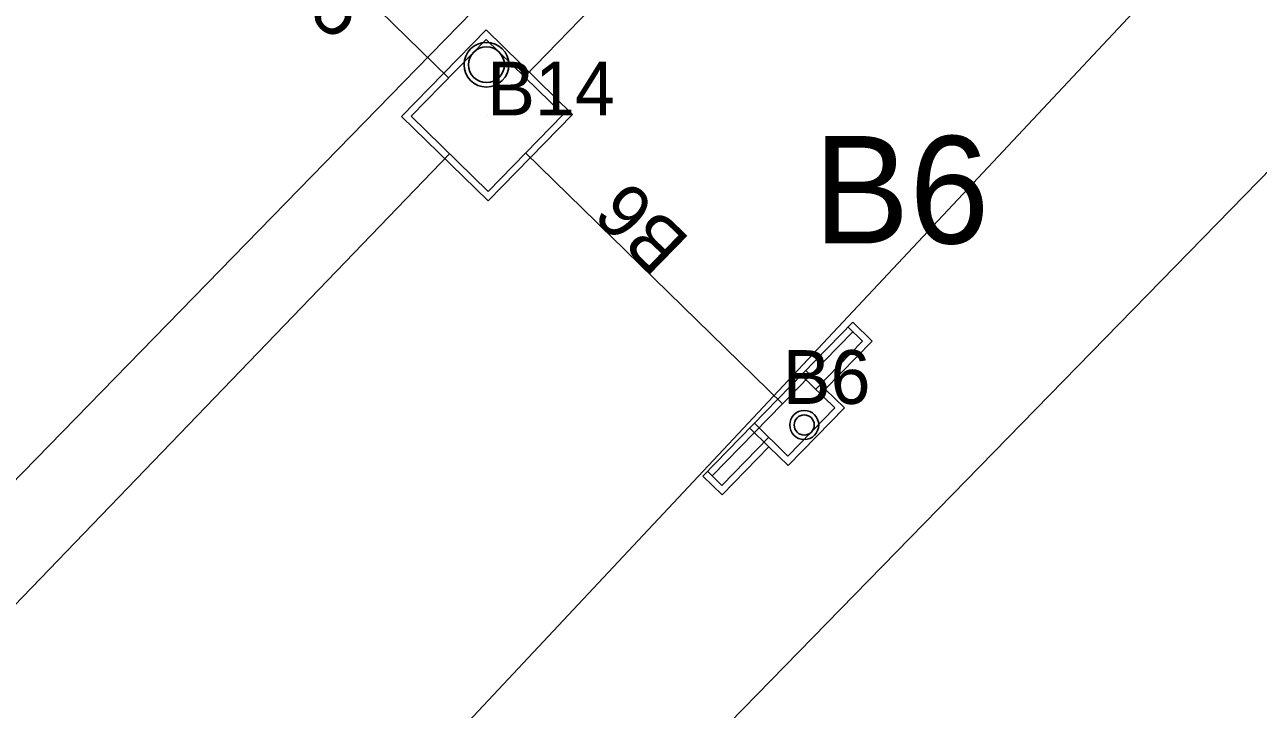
# Model space of a CAD drawing. Extents: x 2253035 to 2279930, y 13774972 to 13793443.
# Drawn here: x 2255491.6 to 2255583.4, y 13791353.4 to 13791404.4 of the extents above; entities that cross this region are included whole.
import ezdxf

# ---------------------------------------------------------------- set-up
doc = ezdxf.new("R2010")
doc.units = 0
for name, color, linetype in [('E_Utility_ATT_Fiber', 7, 'Continuous'), ('E_Utility_ATT_Xbox', 7, 'Continuous'), ('E_Utility_Fiber Optic_Fiber Optic Cable_FOC', 7, 'Continuous'), ('E_Utility_Gas_Gas Line_GL_Description', 7, 'Continuous'), ('E_Utility_Gas_Gas Line_GL_Elevation', 7, 'Continuous'), ('E_Utility_Water_Water Valve_WV_Elevation', 7, 'Continuous')]:
    doc.layers.add(name, color=color, linetype=linetype)

msp = doc.modelspace()

# ---------------------------------------------------------------- linework, layer by layer
at = {"layer": 'E_Utility_ATT_Fiber'}
for p, q in [((2255431.074, 13791236.786), (2255713.025, 13791525.445)), ((2255520.764, 13791401.155), (2255536.936, 13791417.73)), ((2255536.936, 13791417.73), (2255520.765, 13791401.154)), ((2255400.013, 13791277.404), (2255520.764, 13791401.155)), ((2255520.765, 13791401.154), (2255400.013, 13791277.404))]:
    msp.add_line(p, q, dxfattribs=at)
at = {"layer": 'E_Utility_ATT_Xbox'}
for p, q in [((2255523.129, 13791400.446), (2255523.129, 13791400.446)), ((2255528.785, 13791400.515), (2255528.785, 13791400.515)), ((2255525.992, 13791397.652), (2255525.992, 13791397.652)), ((2255523.198, 13791394.789), (2255523.198, 13791394.789)), ((2255528.854, 13791394.858), (2255528.854, 13791394.858)), ((2255550.819, 13791376.918), (2255550.819, 13791376.918)), ((2255547.999, 13791376.176), (2255547.999, 13791376.176)), ((2255549.073, 13791375.128), (2255549.073, 13791375.128)), ((2255550.146, 13791374.081), (2255550.146, 13791374.081)), ((2255547.327, 13791373.339), (2255547.327, 13791373.339))]:
    msp.add_line(p, q, dxfattribs=at)
at = {"layer": 'E_Utility_Fiber Optic_Fiber Optic Cable_FOC'}
for p, q in [((2255519.628, 13791397.574), (2255525.914, 13791404.016)), ((2255525.914, 13791404.016), (2255532.355, 13791397.73)), ((2255520.335, 13791397.583), (2255525.923, 13791403.309)), ((2255525.923, 13791403.309), (2255531.648, 13791397.721)), ((2255526.069, 13791391.289), (2255519.628, 13791397.574)), ((2255526.061, 13791391.996), (2255520.335, 13791397.583)), ((2255531.648, 13791397.721), (2255526.061, 13791391.996)), ((2255532.355, 13791397.73), (2255526.069, 13791391.289)), ((2255553.229, 13791382.251), (2255542.054, 13791370.8)), ((2255553.953, 13791380.845), (2255552.88, 13791381.893)), ((2255554.66, 13791380.854), (2255553.229, 13791382.251)), ((2255553.237, 13791381.544), (2255542.761, 13791370.808)), ((2255554.66, 13791380.854), (2255551.168, 13791377.275)), ((2255553.953, 13791380.845), (2255550.461, 13791377.267)), ((2255551.893, 13791375.87), (2255549.388, 13791378.314)), ((2255551.168, 13791377.275), (2255549.737, 13791378.672)), ((2255552.6, 13791375.879), (2255551.168, 13791377.275)), ((2255551.893, 13791375.87), (2255548.4, 13791372.292)), ((2255552.6, 13791375.879), (2255548.409, 13791371.584)), ((2255548.4, 13791372.292), (2255545.896, 13791374.736)), ((2255546.969, 13791373.688), (2255543.477, 13791370.11)), ((2255546.978, 13791372.981), (2255545.546, 13791374.378)), ((2255546.978, 13791372.981), (2255543.486, 13791369.403)), ((2255548.409, 13791371.584), (2255546.978, 13791372.981)), ((2255543.486, 13791369.403), (2255542.054, 13791370.8)), ((2255543.477, 13791370.11), (2255542.403, 13791371.157))]:
    msp.add_line(p, q, dxfattribs=at)
for centre, radius in [((2255525.946, 13791401.424), 1.666), ((2255525.946, 13791401.424), 1.333), ((2255549.61, 13791374.605), 1.08), ((2255549.61, 13791374.605), 0.75)]:
    msp.add_circle(centre, radius, dxfattribs=at)
at = {"layer": 'E_Utility_Gas_Gas Line_GL_Description'}
for p, q in [((2255669.373, 13791545.69), (2255528.785, 13791400.515)), ((2255502.553, 13791420.525), (2255523.129, 13791400.446)), ((2255523.198, 13791394.789), (2255407.931, 13791275.238)), ((2255547.999, 13791376.176), (2255528.854, 13791394.858))]:
    msp.add_line(p, q, dxfattribs=at)
at = {"layer": 'E_Utility_Water_Water Valve_WV_Elevation'}
msp.add_lwpolyline([(2255390.985, 13791330.056), (2255459.847, 13791397.218), (2255383.319, 13791459.899), (2255493.572, 13791567.108), (2255547.29, 13791645.618), (2255605.986, 13791701.862), (2255343.686, 13791984.842), (2255414.64, 13792056.034), (2255552.689, 13792209.602), (2256003.035, 13792697.263), (2256274.851, 13792371.043), (2256429.599, 13792200.699), (2256502.729, 13792117.354), (2256310.065, 13791948.12), (2256237.101, 13792031.759), (2256159.738, 13792001.951), (2256121.452, 13791961.04), (2255952.323, 13791795.31), (2255623.004, 13791457.45), (2255516.995, 13791344.432)], dxfattribs=at)

# ---------------------------------------------------------------- texts
at = {"layer": 'E_Utility_Gas_Gas Line_GL_Elevation'}
for s, rotation, p in [('B5', 315.70035, (2255510.047, 13791407.623)), ('B6', 135.70035, (2255541.221, 13791388.38))]:
    msp.add_text(s, height=4, rotation=rotation, dxfattribs=at).set_placement(p)
for s, height, p in [('B14', 4, (2255525.992, 13791397.652)), ('B6', 8, (2255550.306, 13791388.117)), ('B6', 4, (2255547.999, 13791376.176))]:
    msp.add_text(s, height=height, dxfattribs=at).set_placement(p)

doc.saveas('drawing.dxf')
